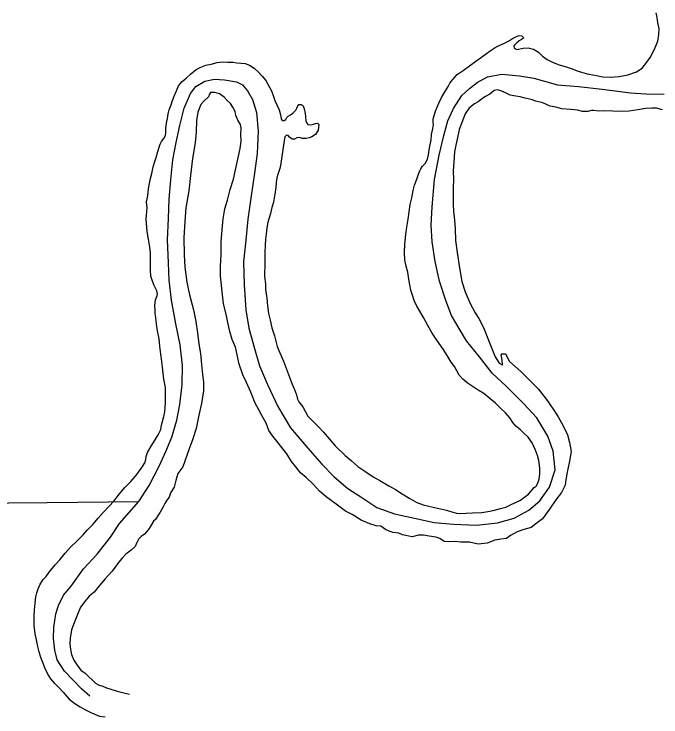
# Model space of a CAD drawing. Extents: x -939622 to -934222, y 1383701 to 1385301.
# Drawn here: x -936212.85 to -936201.75, y 1384457.64 to 1384469.69 of the extents above; entities that cross this region are included whole.
import ezdxf

# ---------------------------------------------------------------- set-up
doc = ezdxf.new("R2010")
doc.units = 0
doc.layers.add('2', color=7, linetype='Continuous')
doc.layers.add('9', color=7, linetype='Continuous')

msp = doc.modelspace()

# ---------------------------------------------------------------- linework, layer by layer
at = {"layer": '2'}
for points in [[(-936211.547, 1384457.998), (-936211.689, 1384458.123), (-936211.832, 1384458.272), (-936211.978, 1384458.429), (-936212.107, 1384458.62), (-936212.149, 1384458.788), (-936212.171, 1384458.988), (-936212.165, 1384459.181), (-936212.128, 1384459.411), (-936212.084, 1384459.551), (-936212, 1384459.731), (-936211.867, 1384459.883), (-936211.653, 1384460.185), (-936211.418, 1384460.434), (-936211.194, 1384460.724), (-936211.04, 1384460.961), (-936210.707, 1384461.336), (-936210.531, 1384461.613), (-936210.356, 1384461.944), (-936210.241, 1384462.192), (-936210.141, 1384462.439), (-936210.055, 1384462.73), (-936210.001, 1384463), (-936209.961, 1384463.335), (-936209.957, 1384463.669), (-936209.996, 1384464.02), (-936210.071, 1384464.379), (-936210.147, 1384464.785), (-936210.185, 1384465.13), (-936210.195, 1384465.428), (-936210.214, 1384465.821), (-936210.197, 1384466.189), (-936210.184, 1384466.52), (-936210.159, 1384466.852), (-936210.122, 1384467.193), (-936210.066, 1384467.49), (-936210.001, 1384467.784), (-936209.927, 1384468.081), (-936209.821, 1384468.329), (-936209.726, 1384468.449), (-936209.573, 1384468.542), (-936209.406, 1384468.577), (-936209.238, 1384468.562), (-936209.03, 1384468.53), (-936208.929, 1384468.479), (-936208.842, 1384468.374), (-936208.756, 1384468.226), (-936208.686, 1384468.003), (-936208.66, 1384467.685), (-936208.677, 1384467.299), (-936208.72, 1384466.964), (-936208.776, 1384466.577), (-936208.835, 1384466.178), (-936208.871, 1384465.815), (-936208.91, 1384465.444), (-936208.899, 1384465.05), (-936208.873, 1384464.624), (-936208.821, 1384464.31), (-936208.722, 1384463.958), (-936208.634, 1384463.66), (-936208.498, 1384463.34), (-936208.324, 1384462.966), (-936208.105, 1384462.601), (-936207.805, 1384462.253), (-936207.568, 1384461.978), (-936207.354, 1384461.759), (-936207.122, 1384461.56), (-936206.899, 1384461.417), (-936206.626, 1384461.236), (-936206.319, 1384461.123), (-936205.975, 1384461.048), (-936205.64, 1384460.978), (-936205.306, 1384460.95), (-936204.913, 1384460.93), (-936204.551, 1384460.969), (-936204.266, 1384461.048), (-936204.016, 1384461.186), (-936203.829, 1384461.349), (-936203.663, 1384461.58), (-936203.562, 1384461.881), (-936203.6, 1384462.202), (-936203.689, 1384462.458), (-936203.879, 1384462.773), (-936204.109, 1384463.018), (-936204.407, 1384463.315), (-936204.645, 1384463.536), (-936204.864, 1384463.814), (-936205.083, 1384464.089), (-936205.213, 1384464.302), (-936205.341, 1384464.526), (-936205.442, 1384464.784), (-936205.546, 1384465.115), (-936205.62, 1384465.452), (-936205.673, 1384465.785), (-936205.692, 1384466.073), (-936205.675, 1384466.386), (-936205.634, 1384466.857), (-936205.552, 1384467.272), (-936205.473, 1384467.609), (-936205.407, 1384467.864), (-936205.306, 1384468.072)], [(-936205.306, 1384468.072), (-936205.166, 1384468.293), (-936205.035, 1384468.418), (-936204.904, 1384468.518), (-936204.727, 1384468.615), (-936204.48, 1384468.662), (-936204.176, 1384468.633), (-936203.932, 1384468.59), (-936203.523, 1384468.478), (-936203.165, 1384468.451), (-936202.759, 1384468.407), (-936202.274, 1384468.342), (-936202.01, 1384468.327), (-936201.695, 1384468.32)], [(-936226.339, 1384461.273), (-936220.162, 1384461.25), (-936212.275, 1384461.32), (-936210.707, 1384461.336)]]:
    msp.add_lwpolyline(points, dxfattribs=at)
at = {"layer": '9'}
for points in [[(-936206.119, 1384465.372), (-936206.143, 1384465.474), (-936206.147, 1384465.606), (-936206.143, 1384465.745), (-936206.128, 1384465.914), (-936206.108, 1384466.041), (-936206.088, 1384466.174), (-936206.068, 1384466.301), (-936206.049, 1384466.428), (-936206.025, 1384466.543), (-936206, 1384466.67), (-936205.976, 1384466.761), (-936205.94, 1384466.862), (-936205.907, 1384466.95), (-936205.885, 1384467.005), (-936205.871, 1384467.039), (-936205.839, 1384467.082), (-936205.796, 1384467.131), (-936205.756, 1384467.202), (-936205.738, 1384467.281), (-936205.721, 1384467.399), (-936205.693, 1384467.538), (-936205.687, 1384467.626), (-936205.668, 1384467.704), (-936205.653, 1384467.792), (-936205.658, 1384467.846), (-936205.657, 1384467.897), (-936205.619, 1384468.025), (-936205.558, 1384468.165), (-936205.513, 1384468.263), (-936205.462, 1384468.349), (-936205.402, 1384468.45), (-936205.371, 1384468.509), (-936205.325, 1384468.567), (-936205.244, 1384468.654), (-936205.144, 1384468.724), (-936205.033, 1384468.806), (-936204.925, 1384468.885), (-936204.828, 1384468.954), (-936204.743, 1384469.014), (-936204.682, 1384469.061), (-936204.591, 1384469.119), (-936204.511, 1384469.158), (-936204.431, 1384469.193), (-936204.349, 1384469.241), (-936204.296, 1384469.27), (-936204.249, 1384469.296), (-936204.202, 1384469.318), (-936204.169, 1384469.322), (-936204.136, 1384469.318), (-936204.114, 1384469.297), (-936204.11, 1384469.279), (-936204.14, 1384469.257), (-936204.181, 1384469.232), (-936204.222, 1384469.197), (-936204.262, 1384469.16), (-936204.271, 1384469.142), (-936204.269, 1384469.105), (-936204.221, 1384469.086), (-936204.116, 1384469.105), (-936204.03, 1384469.114), (-936203.936, 1384469.09), (-936203.853, 1384469.038), (-936203.782, 1384468.971), (-936203.699, 1384468.911), (-936203.599, 1384468.863), (-936203.498, 1384468.822), (-936203.393, 1384468.795), (-936203.274, 1384468.754), (-936203.168, 1384468.712), (-936203.017, 1384468.669), (-936202.887, 1384468.644), (-936202.748, 1384468.618), (-936202.616, 1384468.608), (-936202.469, 1384468.622), (-936202.317, 1384468.648), (-936202.169, 1384468.701), (-936202.072, 1384468.764), (-936201.992, 1384468.866), (-936201.937, 1384468.949), (-936201.889, 1384469.032), (-936201.847, 1384469.118), (-936201.803, 1384469.225), (-936201.785, 1384469.34), (-936201.783, 1384469.445), (-936201.801, 1384469.541), (-936201.813, 1384469.631), (-936201.831, 1384469.714)], [(-936210.238, 1384467.785), (-936210.225, 1384467.849), (-936210.215, 1384467.903), (-936210.205, 1384467.979), (-936210.184, 1384468.052), (-936210.15, 1384468.137), (-936210.126, 1384468.21), (-936210.101, 1384468.286), (-936210.062, 1384468.378), (-936210.023, 1384468.46), (-936209.96, 1384468.535), (-936209.893, 1384468.594), (-936209.82, 1384468.663), (-936209.721, 1384468.741), (-936209.641, 1384468.78), (-936209.555, 1384468.813), (-936209.463, 1384468.834), (-936209.362, 1384468.862), (-936209.272, 1384468.871), (-936209.182, 1384468.868), (-936209.089, 1384468.865), (-936209.023, 1384468.858), (-936208.948, 1384468.852), (-936208.881, 1384468.842), (-936208.809, 1384468.817), (-936208.726, 1384468.766), (-936208.661, 1384468.699), (-936208.592, 1384468.626), (-936208.53, 1384468.553), (-936208.485, 1384468.476), (-936208.431, 1384468.373), (-936208.402, 1384468.298), (-936208.372, 1384468.212), (-936208.339, 1384468.135), (-936208.297, 1384468.049), (-936208.28, 1384467.986), (-936208.27, 1384467.936), (-936208.265, 1384467.894), (-936208.249, 1384467.867), (-936208.21, 1384467.865), (-936208.187, 1384467.884), (-936208.167, 1384467.918), (-936208.147, 1384467.94), (-936208.103, 1384467.965), (-936208.062, 1384467.994), (-936208.012, 1384468.044), (-936207.993, 1384468.08), (-936207.979, 1384468.117), (-936207.959, 1384468.139), (-936207.923, 1384468.14), (-936207.886, 1384468.117), (-936207.869, 1384468.066), (-936207.854, 1384467.986), (-936207.847, 1384467.932), (-936207.841, 1384467.863), (-936207.825, 1384467.821), (-936207.806, 1384467.798), (-936207.749, 1384467.794), (-936207.711, 1384467.804), (-936207.675, 1384467.814), (-936207.639, 1384467.821), (-936207.62, 1384467.801), (-936207.632, 1384467.704), (-936207.678, 1384467.625), (-936207.736, 1384467.59), (-936207.784, 1384467.57), (-936207.834, 1384467.559), (-936207.897, 1384467.557), (-936207.949, 1384467.573), (-936207.994, 1384467.569), (-936208.038, 1384467.546), (-936208.077, 1384467.545), (-936208.123, 1384467.583), (-936208.145, 1384467.609), (-936208.175, 1384467.614), (-936208.201, 1384467.586), (-936208.214, 1384467.525), (-936208.248, 1384467.292), (-936208.27, 1384467.129), (-936208.288, 1384467.047), (-936208.321, 1384466.944), (-936208.34, 1384466.886), (-936208.349, 1384466.802), (-936208.358, 1384466.72), (-936208.372, 1384466.602), (-936208.395, 1384466.469), (-936208.422, 1384466.378), (-936208.448, 1384466.272), (-936208.47, 1384466.199), (-936208.494, 1384466.123), (-936208.512, 1384466.029), (-936208.52, 1384465.917), (-936208.535, 1384465.827), (-936208.538, 1384465.733), (-936208.543, 1384465.607), (-936208.546, 1384465.501), (-936208.542, 1384465.405), (-936208.547, 1384465.351), (-936208.55, 1384465.275), (-936208.55, 1384465.191), (-936208.534, 1384465.065)], [(-936203.318, 1384462.025), (-936203.357, 1384461.84), (-936203.382, 1384461.707), (-936203.394, 1384461.616), (-936203.456, 1384461.491), (-936203.554, 1384461.367), (-936203.662, 1384461.204), (-936203.78, 1384461.04), (-936203.894, 1384460.952), (-936203.976, 1384460.892), (-936204.101, 1384460.858), (-936204.216, 1384460.818), (-936204.331, 1384460.751), (-936204.401, 1384460.703), (-936204.497, 1384460.688), (-936204.601, 1384460.676), (-936204.732, 1384460.623), (-936204.884, 1384460.603), (-936205.032, 1384460.637), (-936205.182, 1384460.638), (-936205.278, 1384460.653), (-936205.395, 1384460.646), (-936205.47, 1384460.652), (-936205.544, 1384460.701), (-936205.61, 1384460.726), (-936205.725, 1384460.74), (-936205.822, 1384460.761), (-936205.908, 1384460.758), (-936206.015, 1384460.73), (-936206.184, 1384460.764), (-936206.248, 1384460.792), (-936206.345, 1384460.803), (-936206.411, 1384460.828), (-936206.472, 1384460.856), (-936206.555, 1384460.911), (-936206.633, 1384460.92), (-936206.745, 1384460.952), (-936206.894, 1384461.014), (-936207.045, 1384461.111), (-936207.158, 1384461.173), (-936207.323, 1384461.288), (-936207.493, 1384461.418), (-936207.607, 1384461.516), (-936207.712, 1384461.627), (-936207.836, 1384461.746), (-936207.932, 1384461.827), (-936208.013, 1384461.933), (-936208.085, 1384462.024), (-936208.165, 1384462.153), (-936208.255, 1384462.262), (-936208.318, 1384462.341), (-936208.409, 1384462.455), (-936208.475, 1384462.555), (-936208.521, 1384462.677), (-936208.594, 1384462.813), (-936208.649, 1384462.91), (-936208.709, 1384463.023), (-936208.782, 1384463.213), (-936208.859, 1384463.379), (-936208.92, 1384463.506), (-936208.986, 1384463.693), (-936209.019, 1384463.849), (-936209.05, 1384463.98), (-936209.102, 1384464.116), (-936209.143, 1384464.251), (-936209.178, 1384464.406), (-936209.207, 1384464.546), (-936209.251, 1384464.722), (-936209.269, 1384464.878), (-936209.284, 1384464.986), (-936209.303, 1384465.205), (-936209.303, 1384465.373), (-936209.294, 1384465.566), (-936209.296, 1384465.792), (-936209.269, 1384466.058), (-936209.258, 1384466.184), (-936209.228, 1384466.354), (-936209.182, 1384466.503), (-936209.14, 1384466.682), (-936209.083, 1384466.861), (-936209.036, 1384467.073), (-936208.994, 1384467.258), (-936208.968, 1384467.386), (-936208.948, 1384467.513), (-936208.955, 1384467.627), (-936208.953, 1384467.744), (-936208.961, 1384467.798), (-936209.008, 1384467.875), (-936209.044, 1384467.952), (-936209.055, 1384468.021), (-936209.093, 1384468.094), (-936209.135, 1384468.156), (-936209.19, 1384468.212), (-936209.243, 1384468.267), (-936209.323, 1384468.324), (-936209.402, 1384468.346), (-936209.477, 1384468.349), (-936209.491, 1384468.319), (-936209.513, 1384468.273), (-936209.592, 1384468.201), (-936209.641, 1384468.142)], [(-936201.725, 1384468.048), (-936201.828, 1384468.081), (-936201.906, 1384468.081), (-936202.007, 1384468.071), (-936202.145, 1384468.052), (-936202.294, 1384468.029), (-936202.428, 1384468.021), (-936202.576, 1384468.028), (-936202.72, 1384468.032), (-936202.815, 1384468.029), (-936202.903, 1384468.038), (-936202.939, 1384468.037), (-936203.007, 1384468.023), (-936203.097, 1384468.023), (-936203.182, 1384468.044), (-936203.293, 1384468.055), (-936203.449, 1384468.065), (-936203.552, 1384468.095), (-936203.649, 1384468.112), (-936203.774, 1384468.171), (-936203.897, 1384468.197), (-936203.976, 1384468.225), (-936204.079, 1384468.251), (-936204.164, 1384468.27), (-936204.239, 1384468.285), (-936204.336, 1384468.303), (-936204.415, 1384468.342), (-936204.494, 1384468.376), (-936204.552, 1384468.392), (-936204.611, 1384468.381), (-936204.649, 1384468.346), (-936204.687, 1384468.318), (-936204.761, 1384468.28), (-936204.79, 1384468.261), (-936204.852, 1384468.216), (-936204.887, 1384468.188), (-936204.951, 1384468.15), (-936205.001, 1384468.112), (-936205.045, 1384468.071), (-936205.111, 1384467.979), (-936205.213, 1384467.711), (-936205.243, 1384467.55), (-936205.27, 1384467.447), (-936205.29, 1384467.329), (-936205.302, 1384467.154), (-936205.315, 1384467.003), (-936205.307, 1384466.853), (-936205.315, 1384466.72), (-936205.314, 1384466.606), (-936205.314, 1384466.429), (-936205.307, 1384466.314), (-936205.293, 1384466.158), (-936205.282, 1384466.017), (-936205.273, 1384465.81), (-936205.245, 1384465.603), (-936205.206, 1384465.34), (-936205.168, 1384465.107), (-936205.108, 1384464.931), (-936205.021, 1384464.732), (-936204.938, 1384464.573), (-936204.871, 1384464.473), (-936204.791, 1384464.319), (-936204.706, 1384464.102), (-936204.653, 1384463.957), (-936204.592, 1384463.814), (-936204.525, 1384463.708), (-936204.476, 1384463.68), (-936204.467, 1384463.677), (-936204.473, 1384463.755), (-936204.48, 1384463.794), (-936204.488, 1384463.857), (-936204.482, 1384463.869), (-936204.419, 1384463.865), (-936204.346, 1384463.735), (-936204.154, 1384463.564), (-936204.027, 1384463.439), (-936203.857, 1384463.27), (-936203.713, 1384463.083), (-936203.599, 1384462.918), (-936203.511, 1384462.788), (-936203.428, 1384462.635), (-936203.354, 1384462.478), (-936203.316, 1384462.347), (-936203.29, 1384462.191), (-936203.318, 1384462.025)], [(-936209.641, 1384468.142), (-936209.696, 1384468.011), (-936209.719, 1384467.866), (-936209.721, 1384467.67), (-936209.742, 1384467.483), (-936209.784, 1384467.214), (-936209.819, 1384466.924), (-936209.849, 1384466.661), (-936209.897, 1384466.37), (-936209.919, 1384466.135), (-936209.934, 1384465.858), (-936209.927, 1384465.563), (-936209.914, 1384465.353), (-936209.881, 1384465.095), (-936209.835, 1384464.877), (-936209.767, 1384464.621), (-936209.727, 1384464.42), (-936209.7, 1384464.229), (-936209.678, 1384464.037), (-936209.649, 1384463.875), (-936209.628, 1384463.687), (-936209.613, 1384463.516), (-936209.597, 1384463.39), (-936209.595, 1384463.233), (-936209.63, 1384463.016), (-936209.677, 1384462.815), (-936209.72, 1384462.585), (-936209.783, 1384462.394), (-936209.844, 1384462.241), (-936209.953, 1384461.931), (-936210.034, 1384461.819), (-936210.071, 1384461.695), (-936210.101, 1384461.583), (-936210.161, 1384461.487), (-936210.188, 1384461.411), (-936210.225, 1384461.362), (-936210.262, 1384461.3), (-936210.29, 1384461.245), (-936210.319, 1384461.193), (-936210.341, 1384461.156), (-936210.376, 1384461.101), (-936210.421, 1384461.03), (-936210.456, 1384460.999), (-936210.496, 1384460.928), (-936210.527, 1384460.876), (-936210.573, 1384460.817), (-936210.611, 1384460.777), (-936210.663, 1384460.739), (-936210.707, 1384460.699), (-936210.741, 1384460.631), (-936210.766, 1384460.567), (-936210.839, 1384460.505), (-936210.929, 1384460.435), (-936210.993, 1384460.364), (-936211.053, 1384460.293), (-936211.165, 1384460.145), (-936211.281, 1384460.011), (-936211.408, 1384459.86), (-936211.474, 1384459.785), (-936211.559, 1384459.713), (-936211.634, 1384459.62), (-936211.706, 1384459.528), (-936211.758, 1384459.399), (-936211.817, 1384459.256), (-936211.858, 1384459.137), (-936211.886, 1384458.995), (-936211.889, 1384458.899), (-936211.879, 1384458.8), (-936211.859, 1384458.716), (-936211.819, 1384458.618), (-936211.766, 1384458.533), (-936211.7, 1384458.445), (-936211.626, 1384458.393)], [(-936212.083, 1384458.152), (-936212.145, 1384458.216), (-936212.213, 1384458.295), (-936212.274, 1384458.389), (-936212.319, 1384458.484), (-936212.362, 1384458.603), (-936212.394, 1384458.68), (-936212.415, 1384458.758), (-936212.436, 1384458.85), (-936212.461, 1384458.964), (-936212.485, 1384459.068), (-936212.499, 1384459.209), (-936212.498, 1384459.369), (-936212.493, 1384459.477), (-936212.484, 1384459.592), (-936212.473, 1384459.7), (-936212.457, 1384459.77), (-936212.433, 1384459.837), (-936212.399, 1384459.922), (-936212.345, 1384459.997), (-936212.296, 1384460.049), (-936212.244, 1384460.123), (-936212.138, 1384460.253), (-936212.062, 1384460.337), (-936211.967, 1384460.449), (-936211.875, 1384460.551), (-936211.77, 1384460.654), (-936211.66, 1384460.763), (-936211.591, 1384460.846), (-936211.492, 1384460.943), (-936211.405, 1384461.048), (-936211.319, 1384461.15), (-936211.217, 1384461.256), (-936211.136, 1384461.34), (-936211.039, 1384461.47), (-936210.943, 1384461.575), (-936210.842, 1384461.681), (-936210.764, 1384461.771), (-936210.692, 1384461.864), (-936210.64, 1384461.937), (-936210.6, 1384462.002), (-936210.587, 1384462.054), (-936210.58, 1384462.108), (-936210.555, 1384462.178), (-936210.493, 1384462.285), (-936210.424, 1384462.393), (-936210.376, 1384462.482), (-936210.331, 1384462.568), (-936210.316, 1384462.643), (-936210.297, 1384462.71), (-936210.279, 1384462.795), (-936210.26, 1384462.871), (-936210.251, 1384463.025), (-936210.249, 1384463.166), (-936210.25, 1384463.29), (-936210.276, 1384463.436), (-936210.293, 1384463.589), (-936210.313, 1384463.736), (-936210.326, 1384463.862), (-936210.343, 1384463.999), (-936210.359, 1384464.125), (-936210.385, 1384464.263), (-936210.403, 1384464.377), (-936210.416, 1384464.493), (-936210.424, 1384464.559), (-936210.427, 1384464.622), (-936210.432, 1384464.695), (-936210.428, 1384464.749), (-936210.417, 1384464.791), (-936210.395, 1384464.852), (-936210.384, 1384464.889), (-936210.398, 1384464.948), (-936210.443, 1384465.04), (-936210.47, 1384465.114), (-936210.497, 1384465.201), (-936210.506, 1384465.3), (-936210.503, 1384465.378), (-936210.503, 1384465.495), (-936210.504, 1384465.595), (-936210.519, 1384465.694), (-936210.539, 1384465.831), (-936210.561, 1384465.966), (-936210.577, 1384466.176), (-936210.565, 1384466.369), (-936210.572, 1384466.471), (-936210.554, 1384466.574), (-936210.54, 1384466.698), (-936210.51, 1384466.852), (-936210.483, 1384466.958), (-936210.457, 1384467.074), (-936210.433, 1384467.165), (-936210.408, 1384467.235), (-936210.379, 1384467.338), (-936210.354, 1384467.411), (-936210.338, 1384467.463), (-936210.315, 1384467.509), (-936210.275, 1384467.558), (-936210.25, 1384467.61), (-936210.245, 1384467.655), (-936210.242, 1384467.722), (-936210.238, 1384467.785)], [(-936208.534, 1384465.065), (-936208.531, 1384464.969), (-936208.511, 1384464.819), (-936208.501, 1384464.693), (-936208.481, 1384464.559), (-936208.451, 1384464.442), (-936208.422, 1384464.314), (-936208.379, 1384464.177), (-936208.331, 1384463.995), (-936208.288, 1384463.882), (-936208.226, 1384463.743), (-936208.174, 1384463.606), (-936208.124, 1384463.466), (-936208.082, 1384463.357), (-936208.036, 1384463.259), (-936208, 1384463.164), (-936207.983, 1384463.092), (-936207.96, 1384463.042), (-936207.891, 1384462.957), (-936207.805, 1384462.8), (-936207.703, 1384462.698), (-936207.625, 1384462.617), (-936207.538, 1384462.526), (-936207.442, 1384462.412), (-936207.336, 1384462.293), (-936207.168, 1384462.127), (-936207.066, 1384462.037), (-936206.952, 1384461.935), (-936206.811, 1384461.847), (-936206.685, 1384461.761), (-936206.572, 1384461.695), (-936206.416, 1384461.607), (-936206.306, 1384461.542), (-936206.187, 1384461.465), (-936206.058, 1384461.385), (-936205.936, 1384461.32), (-936205.827, 1384461.278), (-936205.636, 1384461.234), (-936205.531, 1384461.213), (-936205.431, 1384461.189), (-936205.337, 1384461.162), (-936205.258, 1384461.138), (-936205.198, 1384461.128), (-936205.093, 1384461.137), (-936204.98, 1384461.144), (-936204.824, 1384461.15), (-936204.687, 1384461.172), (-936204.606, 1384461.187), (-936204.505, 1384461.217), (-936204.413, 1384461.242), (-936204.331, 1384461.281), (-936204.245, 1384461.317), (-936204.162, 1384461.361), (-936204.083, 1384461.418), (-936204.022, 1384461.462), (-936203.984, 1384461.506), (-936203.961, 1384461.537), (-936203.923, 1384461.574), (-936203.891, 1384461.602), (-936203.869, 1384461.642), (-936203.841, 1384461.721), (-936203.826, 1384461.806), (-936203.827, 1384461.908), (-936203.846, 1384462.037), (-936203.867, 1384462.124), (-936203.9, 1384462.219), (-936203.958, 1384462.343), (-936204.027, 1384462.44), (-936204.101, 1384462.507), (-936204.166, 1384462.571), (-936204.237, 1384462.629), (-936204.29, 1384462.693), (-936204.344, 1384462.772), (-936204.419, 1384462.854), (-936204.496, 1384462.93), (-936204.586, 1384463.023), (-936204.682, 1384463.098), (-936204.787, 1384463.185), (-936204.884, 1384463.245), (-936204.986, 1384463.316), (-936205.072, 1384463.371), (-936205.149, 1384463.431), (-936205.211, 1384463.504), (-936205.294, 1384463.649), (-936205.347, 1384463.726), (-936205.433, 1384463.87), (-936205.484, 1384463.95), (-936205.553, 1384464.044), (-936205.606, 1384464.12), (-936205.673, 1384464.22), (-936205.746, 1384464.356), (-936205.825, 1384464.489), (-936205.883, 1384464.598), (-936205.937, 1384464.684), (-936205.985, 1384464.781), (-936206.008, 1384464.856), (-936206.042, 1384464.957), (-936206.06, 1384465.052), (-936206.075, 1384465.145), (-936206.091, 1384465.265), (-936206.119, 1384465.372)], [(-936211.319, 1384458.163), (-936211.379, 1384458.182), (-936211.443, 1384458.216), (-936211.626, 1384458.393)], [(-936212.083, 1384458.152), (-936212.005, 1384458.07), (-936211.899, 1384457.95), (-936211.804, 1384457.875), (-936211.712, 1384457.818), (-936211.629, 1384457.77), (-936211.52, 1384457.714), (-936211.38, 1384457.658), (-936211.281, 1384457.644)], [(-936210.868, 1384458.026), (-936210.916, 1384458.038), (-936211.009, 1384458.062), (-936211.091, 1384458.086), (-936211.182, 1384458.116), (-936211.255, 1384458.138), (-936211.319, 1384458.163)]]:
    msp.add_lwpolyline(points, dxfattribs=at)

doc.saveas('drawing.dxf')
